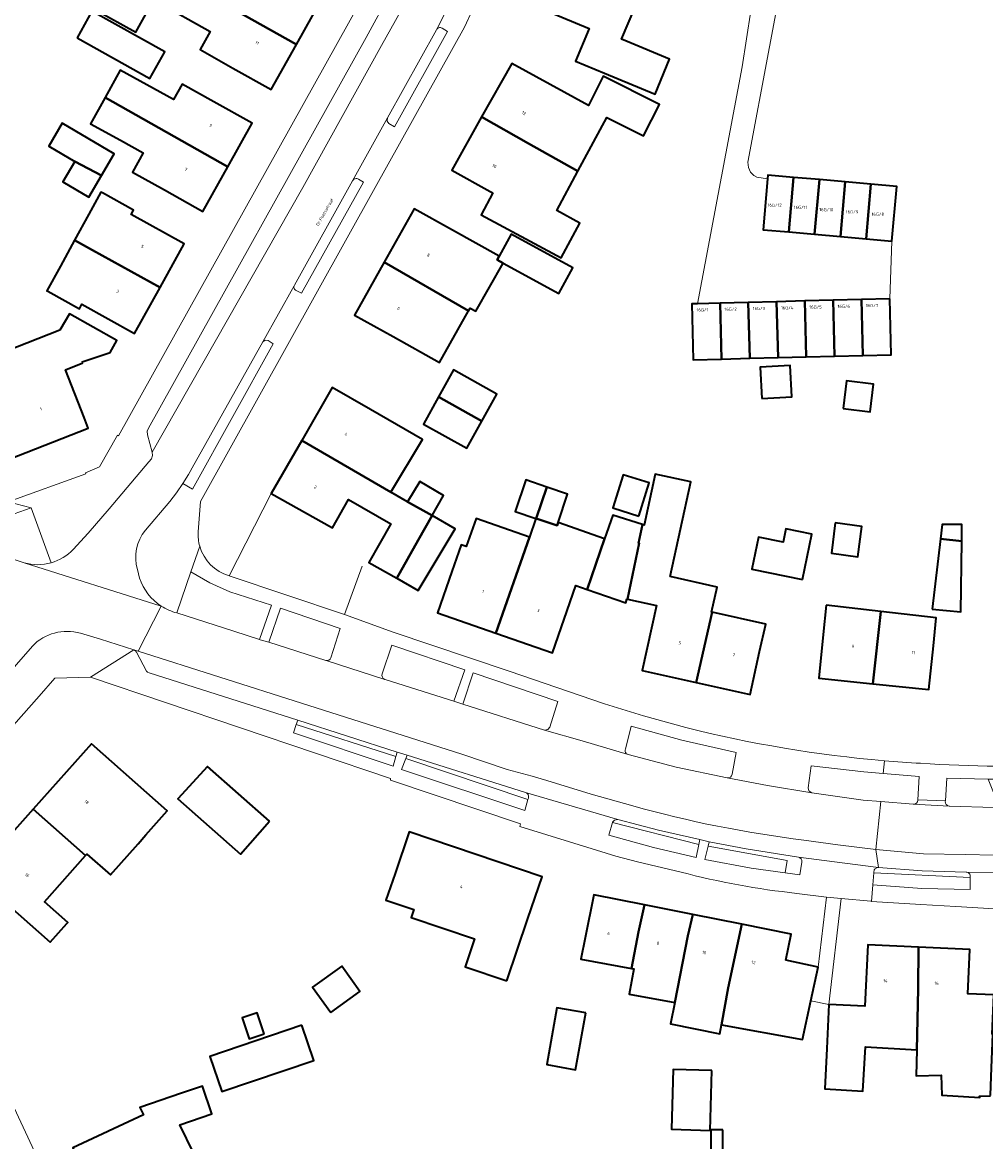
# Model space of a CAD drawing. Header units: metres. Extents: x 197700 to 204338, y 317132 to 325229.
# Tile 378 of 656: x 200239 to 200348, y 319734 to 319861. Entities that reach past the tile are written whole.
import ezdxf
from ezdxf.enums import TextEntityAlignment as Align

# ---------------------------------------------------------------- set-up
doc = ezdxf.new("R2010")
doc.units = ezdxf.units.M
for name, color, linetype, lineweight in [('B-WE-GR-BEPLANTING_CULTUUR_BODEMBEDEKKER-GV', 90, 'Continuous', 18), ('B-WE-GR-BEPLANTING_CULTUUR_HEESTERS-GV', 90, 'Continuous', 18), ('B-WE-GR-BEPLANTING_CULTUUR_ROOS-GV', 90, 'Continuous', 18), ('B-WE-IE-TERREINAFSCHEIDING_KUNSTMATIG_MUUR-G', 90, 'IE-TERREINAFSCHEIDING-KUNSTMATIG-DICHT', 18), ('B-WE-OG-BEBOUWING-GV', 7, 'Continuous', 35), ('B-WE-OG-BEBOUWING-T18', 10, 'Continuous', 18), ('B-WE-OG-TERREIN_ERF-GV', 7, 'Continuous', 18), ('B-WE-OG-TOPOGRAFIE-T18', 10, 'Continuous', 18), ('B-WE-VH-VERHARDING_ASFALT-GV', 252, 'Continuous', 18), ('B-WE-VH-VERHARDING_BETONSTRAATSTEEN-GV', 252, 'Continuous', 18), ('B-WE-VH-VERHARDING_OPEN-GV', 252, 'Continuous', 18), ('B-WE-VH-VERHARDING_STRAATBAKSTEEN-GV', 252, 'Continuous', 18), ('B-WE-VH-VERHARDING_TEGEL-GV', 252, 'Continuous', 18)]:
    doc.layers.add(name, color=color, linetype=linetype, lineweight=lineweight)
doc.styles.add('NLCS-ISO-M200-T18', font='NLCS-ISO.ttf', dxfattribs={"height": 0.36})
doc.linetypes.add('IE-TERREINAFSCHEIDING-KUNSTMATIG-DICHT', pattern='A,8,-1,[82,NLCS.SHX,S=0.75,R=90,X=0,Y=0],-1', length=10)

msp = doc.modelspace()

# ---------------------------------------------------------------- linework, layer by layer
at = {"layer": 'B-WE-GR-BEPLANTING_CULTUUR_BODEMBEDEKKER-GV'}
for points in [[(200319.32, 319775.619), (200319.775, 319778.079), (200313.594, 319779.484), (200307.854, 319781.085), (200307.185, 319778.475)], [(200307.499, 319777.862), (200312.953, 319776.426), (200318.763, 319775.196)]]:
    msp.add_lwpolyline(points, dxfattribs=at)
for points in [[(200307.185, 319778.475, 0.4201875), (200307.499, 319777.862)], [(200318.763, 319775.196, 0.41147), (200319.32, 319775.619)]]:
    msp.add_lwpolyline(points, format="xyb", dxfattribs=at)
for points in [[(200305.704, 319770.12), (200305.315, 319768.699), (200310.369, 319767.28), (200315.238, 319766.158), (200315.529, 319767.607)], [(200316.587, 319767.445), (200316.223, 319765.922), (200321.506, 319764.927), (200325.379, 319764.385), (200325.577, 319765.786)]]:
    msp.add_lwpolyline(points, close=True, dxfattribs=at)
at = {"layer": 'B-WE-GR-BEPLANTING_CULTUUR_HEESTERS-GV'}
for points in [[(200273.683, 319788.865), (200274.729, 319792.213), (200267.945, 319794.511), (200266.633, 319790.637), (200273.09, 319788.573), (200273.128, 319788.561)], [(200279.874, 319786.397), (200287.678, 319783.918), (200288.906, 319787.493), (200280.616, 319790.293), (200279.523, 319787.04)], [(200279.809, 319786.418), (200279.874, 319786.397)], [(200340.449, 319772.675), (200340.45, 319772.694), (200340.618, 319775.353), (200336.523, 319775.693), (200334.319, 319775.876), (200328.339, 319776.586), (200327.966, 319774.062), (200328.045, 319773.725), (200328.382, 319773.497), (200334.224, 319772.672), (200336.234, 319772.505), (200339.94, 319772.196)], [(200349.564, 319772.361), (200349.51, 319772.396), (200348.458, 319775.064), (200343.739, 319775.18), (200343.588, 319772.576), (200343.584, 319772.511)], [(200344.015, 319771.996), (200344.065, 319771.994), (200349.091, 319771.845)]]:
    msp.add_lwpolyline(points, dxfattribs=at)
for points in [[(200273.128, 319788.561, 0.4038348), (200273.683, 319788.865)], [(200279.523, 319787.04, 0.3986942), (200279.809, 319786.418)], [(200339.94, 319772.196, 0.4111879), (200340.449, 319772.675)], [(200343.584, 319772.511, 0.4059106), (200344.015, 319771.996)]]:
    msp.add_lwpolyline(points, format="xyb", dxfattribs=at)
for points in [[(200297.989, 319780.651), (200298.375, 319780.707), (200298.595, 319780.994), (200299.491, 319783.892), (200289.87, 319787.167), (200288.698, 319783.582)], [(200281.081, 319777.626), (200269.751, 319781.271), (200269.428, 319780.321), (200280.761, 319776.52)], [(200282.207, 319777.399), (200281.725, 319776.175), (200295.734, 319771.477), (200296.106, 319772.738)], [(200335.349, 319763.049), (200340.908, 319762.595), (200346.412, 319762.489), (200346.43, 319763.866), (200335.45, 319764.403)]]:
    msp.add_lwpolyline(points, close=True, dxfattribs=at)
at = {"layer": 'B-WE-GR-BEPLANTING_CULTUUR_ROOS-GV'}
for points in [[(200285.687, 319860.353), (200285.681, 319860.341), (200280.12, 319850.323), (200280.075, 319849.967), (200280.277, 319849.67), (200280.912, 319849.309), (200286.952, 319860.15), (200286.326, 319860.549)], [(200276.148, 319843.175), (200269.543, 319831.298), (200269.503, 319831.226)], [(200269.749, 319830.686), (200270.341, 319830.364), (200277.408, 319843.011), (200276.821, 319843.356)], [(200241.846, 319799.694), (200239.597, 319805.959), (200237.011, 319805.03), (200226.024, 319808.578), (200225.478, 319806.979), (200229.926, 319805.445), (200231.804, 319801.972), (200238.783, 319799.69)]]:
    msp.add_lwpolyline(points, dxfattribs=at)
for points in [[(200286.326, 319860.549, 0.4160168), (200285.687, 319860.353)], [(200276.821, 319843.356, 0.4193523), (200276.148, 319843.175)], [(200269.503, 319831.226, 0.4449106), (200269.749, 319830.686)], [(200238.783, 319799.69, 0.1475671), (200241.846, 319799.694)]]:
    msp.add_lwpolyline(points, format="xyb", dxfattribs=at)
for points in [[(200265.923, 319824.818), (200258.599, 319811.716), (200258.104, 319810.823), (200257.5, 319809.747), (200256.846, 319808.702), (200257.929, 319808.066), (200267.117, 319824.61), (200266.547, 319824.986), (200266.199, 319825.033)], [(200256.152, 319793.977), (200262.625, 319791.894), (200265.555, 319790.953), (200266.929, 319794.862), (200262.173, 319796.393), (200259.893, 319797.406), (200257.746, 319798.643)]]:
    msp.add_lwpolyline(points, close=True, dxfattribs=at)
at = {"layer": 'B-WE-IE-TERREINAFSCHEIDING_KUNSTMATIG_MUUR-G'}
for points in [[(200262.092, 319798.218), (200266.904, 319807.59)], [(200277.237, 319799.295), (200275.222, 319793.801)], [(200275.222, 319793.801), (200262.092, 319798.218)]]:
    msp.add_lwpolyline(points, dxfattribs=at)
at = {"layer": 'B-WE-OG-BEBOUWING-GV'}
for points in [[(200255.8, 319866.527), (200269.761, 319858.667), (200272.509, 319863.577), (200268.146, 319866.019), (200264.254, 319868.197), (200263.393, 319866.666), (200257.615, 319869.914), (200257.354, 319869.449), (200256.05, 319866.945)], [(200295.75, 319863.523), (200303.063, 319860.506), (200301.514, 319856.797), (200304.817, 319855.421), (200310.57, 319853.026), (200312.193, 319857.008), (200307.379, 319859.016), (200306.762, 319859.273), (200309.232, 319865.196), (200305.748, 319866.737), (200298.339, 319869.736)], [(200269.761, 319858.667), (200255.8, 319866.527), (200254.301, 319864.018), (200254.009, 319863.499), (200259.96, 319860.154), (200258.803, 319858.096), (200262.542, 319856.004), (200266.905, 319853.563)], [(200253.025, 319862.8), (200248.378, 319865.409), (200246.842, 319862.675), (200251.489, 319860.065)], [(200244.799, 319859.428), (200253.095, 319854.798), (200254.801, 319857.855), (200246.505, 319862.485)], [(200301.771, 319844.249), (200305.06, 319850.383), (200309.255, 319848.274), (200311.058, 319851.861), (200304.65, 319855.08), (200303.008, 319851.731), (200294.258, 319856.534), (200290.834, 319850.438), (200296.183, 319847.424)], [(200260.362, 319852.157), (200256.758, 319854.18), (200255.789, 319852.423), (200249.715, 319855.771), (200247.994, 319852.649), (200261.94, 319844.753), (200264.722, 319849.709)], [(200254.737, 319842.136), (200259.097, 319839.689), (200261.94, 319844.753), (200247.994, 319852.649), (200246.341, 319849.651), (200249.742, 319847.776), (200252.325, 319846.352), (200251.119, 319844.166)], [(200244.553, 319845.373), (200247.596, 319843.77), (200249.045, 319846.244), (200243.111, 319849.719), (200241.583, 319847.113)], [(200292.119, 319841.785), (200290.779, 319839.287), (200299.898, 319834.397), (200302.02, 319838.355), (200299.372, 319839.775), (200301.771, 319844.249), (200296.183, 319847.424), (200290.834, 319850.438), (200287.44, 319844.394), (200291.816, 319841.954)], [(200247.596, 319843.77), (200244.553, 319845.373), (200243.181, 319843.032), (200246.146, 319841.295)], [(200323.354, 319843.378), (200322.846, 319837.601), (200325.78, 319837.343), (200326.326, 319843.553), (200323.392, 319843.811)], [(200328.713, 319837.085), (200329.259, 319843.295), (200326.326, 319843.553), (200325.78, 319837.343)], [(200329.259, 319843.295), (200328.713, 319837.085), (200331.647, 319836.828), (200332.193, 319843.038)], [(200244.519, 319836.397), (200246.552, 319835.274), (200254.243, 319831.026), (200256.987, 319835.982), (200250.967, 319839.315), (200251.244, 319839.813), (200247.683, 319841.785), (200247.514, 319841.877), (200246.138, 319839.356)], [(200335.127, 319842.78), (200332.193, 319843.038), (200331.647, 319836.828), (200334.581, 319836.57)], [(200335.127, 319842.78), (200334.581, 319836.57), (200337.513, 319836.312), (200338.059, 319842.522)], [(200293.286, 319833.792), (200292.604, 319834.164), (200292.832, 319834.583), (200287.514, 319837.552), (200283.148, 319839.989), (200279.748, 319833.899), (200289.357, 319828.378), (200289.528, 319828.682), (200290.191, 319828.308)], [(200292.832, 319834.583), (200292.604, 319834.164), (200293.286, 319833.792), (200299.63, 319830.334), (200301.218, 319833.246), (200294.192, 319837.077)], [(200241.463, 319830.591), (200245.067, 319828.595), (200245.358, 319829.12), (200251.351, 319825.802), (200254.243, 319831.026), (200246.552, 319835.274), (200244.519, 319836.397), (200242.913, 319833.466), (200241.373, 319830.641)], [(200289.357, 319828.378), (200279.748, 319833.899), (200276.387, 319827.879), (200280.753, 319825.441), (200286.035, 319822.491)], [(200315.381, 319829.176), (200314.735, 319829.16), (200314.896, 319822.799), (200318.114, 319822.88), (200317.953, 319829.241)], [(200321.171, 319829.323), (200317.953, 319829.241), (200318.114, 319822.88), (200321.332, 319822.962)], [(200321.332, 319822.962), (200324.55, 319823.043), (200324.389, 319829.404), (200321.171, 319829.323)], [(200324.389, 319829.404), (200324.55, 319823.043), (200327.768, 319823.125), (200327.607, 319829.486)], [(200330.986, 319823.206), (200330.825, 319829.567), (200327.607, 319829.486), (200327.768, 319823.125)], [(200330.825, 319829.567), (200330.986, 319823.206), (200334.204, 319823.288), (200334.043, 319829.649)], [(200337.264, 319829.73), (200334.043, 319829.649), (200334.204, 319823.288), (200337.425, 319823.369)], [(200245.449, 319822.43), (200245.4, 319822.556), (200248.589, 319823.619), (200249.312, 319825), (200243.954, 319828.005), (200242.837, 319826.152), (200234.249, 319822.794), (200236.338, 319817.453), (200234.953, 319816.911), (200237.075, 319811.486), (200246.079, 319815.006), (200245.602, 319816.226), (200243.477, 319821.659)], [(200285.908, 319818.558), (200290.864, 319815.806), (200292.572, 319818.881), (200287.616, 319821.633)], [(200322.726, 319818.375), (200326.134, 319818.565), (200325.935, 319822.132), (200322.527, 319821.942)], [(200331.963, 319817.239), (200335.051, 319816.879), (200335.417, 319820.02), (200332.329, 319820.38)], [(200280.506, 319807.743), (200284.097, 319813.721), (200278.175, 319817.133), (200273.843, 319819.629), (200270.372, 319813.606)], [(200285.908, 319818.558), (200284.201, 319815.483), (200289.157, 319812.731), (200290.864, 319815.806)], [(200285.201, 319805.058), (200282.407, 319806.643), (200280.506, 319807.743), (200270.372, 319813.606), (200266.904, 319807.59), (200273.868, 319803.656), (200275.703, 319806.903), (200280.493, 319804.107), (200278.009, 319799.711), (200281.17, 319797.924), (200283.63, 319802.278)], [(200285.201, 319805.058), (200286.492, 319807.343), (200283.792, 319808.946), (200282.407, 319806.643)], [(200297.007, 319804.736), (200297.037, 319804.726), (200298.243, 319808.313), (200295.871, 319809.11), (200294.665, 319805.523)], [(200308.699, 319805.009), (200309.879, 319808.801), (200306.938, 319809.716), (200305.758, 319805.924)], [(200312.265, 319798.13), (200314.652, 319808.912), (200310.56, 319809.775), (200309.337, 319803.973), (200309.131, 319804.037), (200308.666, 319801.936), (200308.774, 319801.913), (200307.41, 319795.55), (200310.728, 319794.816), (200309.091, 319787.415), (200315.244, 319786.053), (200317.042, 319794.056), (200316.985, 319794.069), (200317.627, 319796.924)], [(200297.037, 319804.726), (200299.409, 319803.929), (200299.524, 319804.27), (200300.615, 319807.516), (200298.243, 319808.313)], [(200285.201, 319805.058), (200283.63, 319802.278), (200281.17, 319797.924), (200283.608, 319796.546), (200287.822, 319803.547)], [(200309.131, 319804.037), (200305.747, 319805.09), (200304.824, 319802.415), (200302.836, 319796.649), (200307.25, 319795.114), (200307.349, 319795.563), (200307.41, 319795.55), (200308.774, 319801.913), (200308.666, 319801.936)], [(200296.266, 319802.599), (200290.201, 319804.713), (200289.091, 319801.531), (200288.511, 319801.734), (200287.46, 319798.712), (200285.818, 319793.99), (200292.458, 319791.68)], [(200299.524, 319804.27), (200299.409, 319803.929), (200297.037, 319804.726), (200297.007, 319804.736), (200296.266, 319802.599), (200292.458, 319791.68), (200298.89, 319789.442), (200301.551, 319797.096), (200302.836, 319796.649), (200304.824, 319802.415)], [(200331.071, 319804.221), (200330.623, 319800.777), (200333.623, 319800.37), (200334.071, 319803.813)], [(200345.462, 319802.147), (200345.462, 319804.05), (200343.227, 319804.05), (200343.034, 319802.421)], [(200327.347, 319797.782), (200328.409, 319802.931), (200325.442, 319803.543), (200325.128, 319802.02), (200322.324, 319802.599), (200321.576, 319798.973)], [(200342.086, 319794.393), (200345.348, 319794.121), (200345.462, 319802.147), (200343.034, 319802.421)], [(200330.047, 319794.866), (200329.699, 319791.534), (200329.179, 319786.561), (200335.334, 319785.919), (200336.23, 319794.147)], [(200317.042, 319794.056), (200315.244, 319786.053), (200321.379, 319784.696), (200322.46, 319789.578), (200323.147, 319792.683)], [(200335.334, 319785.919), (200341.71, 319785.253), (200342.229, 319790.226), (200342.561, 319793.411), (200336.23, 319794.147)], [(200252.648, 319768.734), (200255.056, 319771.453), (200246.435, 319779.088), (200239.814, 319771.645), (200245.766, 319766.357), (200245.928, 319766.539), (200248.603, 319764.166), (200251.741, 319767.71)], [(200266.709, 319770.286), (200259.633, 319776.501), (200256.267, 319772.803), (200263.389, 319766.507)], [(200245.766, 319766.357), (200239.814, 319771.645), (200233.118, 319764.118), (200241.759, 319756.509), (200243.642, 319758.648), (200243.753, 319758.761), (200241.108, 319761.104)], [(200293.688, 319752.107), (200296.099, 319759.196), (200297.709, 319763.93), (200282.595, 319769.071), (200280.985, 319764.337), (200279.95, 319761.295), (200283.133, 319760.23), (200282.824, 319759.305), (200290.028, 319756.9), (200288.956, 319753.688)], [(200307.867, 319753.51), (200308.686, 319757.682), (200309.353, 319760.762), (200303.601, 319761.911), (200302.622, 319757.008), (200302.133, 319754.561)], [(200309.353, 319760.762), (200308.686, 319757.682), (200307.867, 319753.51), (200308.145, 319753.459), (200307.616, 319750.575), (200312.804, 319749.624), (200314.294, 319757.224), (200314.865, 319759.661)], [(200320.418, 319758.552), (200314.865, 319759.661), (200314.294, 319757.224), (200312.804, 319749.624), (200312.328, 319747.198), (200317.927, 319746.057), (200318.119, 319747.105), (200318.889, 319751.3)], [(200325.453, 319754.455), (200326.047, 319757.428), (200320.418, 319758.552), (200318.889, 319751.3), (200318.119, 319747.105), (200327.345, 319745.419), (200328.295, 319749.833), (200329.12, 319753.666)], [(200340.517, 319755.923), (200334.754, 319756.183), (200334.439, 319749.211), (200330.323, 319749.396), (200330.098, 319744.401), (200329.89, 319739.802), (200334.195, 319739.538), (200334.506, 319744.604), (200340.327, 319744.247), (200340.484, 319751.206)], [(200348.712, 319739.039), (200348.798, 319741.217), (200348.996, 319746.044), (200348.926, 319746.04), (200349.118, 319750.494), (200346.141, 319750.622), (200346.358, 319755.66), (200340.517, 319755.923), (200340.484, 319751.206), (200340.327, 319744.247), (200340.26, 319741.285), (200343.116, 319741.381), (200343.194, 319739.073), (200347.497, 319738.809), (200347.491, 319738.99), (200348.693, 319739.031)], [(200273.659, 319748.503), (200276.99, 319750.893), (200274.921, 319753.777), (200271.591, 319751.387)], [(200302.681, 319748.456), (200299.388, 319749.043), (200298.236, 319742.576), (200301.529, 319741.99)], [(200266.079, 319746.08), (200265.286, 319748.456), (200263.591, 319747.89), (200264.383, 319745.514)], [(200270.362, 319747.055), (200259.928, 319743.5), (200261.293, 319739.494), (200271.727, 319743.049)], [(200317.025, 319741.893), (200312.61, 319742.013), (200312.425, 319735.202), (200316.841, 319735.082)], [(200246.921, 319727.569), (200254.74, 319731.311), (200255.557, 319731.588), (200255.523, 319731.662), (200258.069, 319732.523), (200256.483, 319735.719), (200260.14, 319736.956), (200259.092, 319740.128), (200256.687, 319739.33), (200251.964, 319737.691), (200252.357, 319736.849), (200244.337, 319733.107), (200245.101, 319731.469), (200244.019, 319730.964), (200245.47, 319727.854), (200246.552, 319728.359)], [(200318.277, 319735.158), (200316.907, 319735.158), (200316.907, 319730.006), (200318.277, 319730.006)]]:
    msp.add_lwpolyline(points, close=True, dxfattribs=at)
at = {"layer": 'B-WE-OG-TERREIN_ERF-GV'}
for points in [[(200303.063, 319860.506), (200295.75, 319863.523), (200298.339, 319869.736), (200301.069, 319876.288), (200308.474, 319873.202), (200305.748, 319866.737), (200309.232, 319865.196), (200306.762, 319859.273), (200307.379, 319859.016), (200312.193, 319857.008), (200310.57, 319853.026), (200304.817, 319855.421), (200301.514, 319856.797)], [(200269.761, 319858.667), (200266.905, 319853.563), (200262.542, 319856.004), (200258.803, 319858.096), (200259.96, 319860.154), (200254.009, 319863.499), (200254.301, 319864.018), (200255.8, 319866.527), (200256.05, 319866.945), (200257.354, 319869.449), (200257.615, 319869.914), (200263.393, 319866.666), (200264.254, 319868.197), (200268.146, 319866.019), (200272.509, 319863.577)], [(200253.025, 319862.8), (200251.489, 319860.065), (200246.842, 319862.675), (200248.378, 319865.409)], [(200253.095, 319854.798), (200244.799, 319859.428), (200246.505, 319862.485), (200254.801, 319857.855)], [(200301.771, 319844.249), (200299.372, 319839.775), (200302.02, 319838.355), (200299.898, 319834.397), (200290.779, 319839.287), (200292.119, 319841.785), (200291.816, 319841.954), (200287.44, 319844.394), (200290.834, 319850.438), (200294.258, 319856.534), (200303.008, 319851.731), (200304.65, 319855.08), (200311.058, 319851.861), (200309.255, 319848.274), (200305.06, 319850.383)], [(200256.758, 319854.18), (200260.362, 319852.157), (200264.722, 319849.709), (200261.94, 319844.753), (200259.097, 319839.689), (200254.737, 319842.136), (200251.119, 319844.166), (200252.325, 319846.352), (200249.742, 319847.776), (200246.341, 319849.651), (200247.994, 319852.649), (200249.715, 319855.771), (200255.789, 319852.423)], [(200244.553, 319845.373), (200241.583, 319847.113), (200243.111, 319849.719), (200249.045, 319846.244), (200247.596, 319843.77), (200246.146, 319841.295), (200243.181, 319843.032)], [(200254.243, 319831.026), (200251.351, 319825.802), (200245.358, 319829.12), (200245.067, 319828.595), (200241.463, 319830.591), (200241.373, 319830.641), (200242.913, 319833.466), (200244.519, 319836.397), (200246.138, 319839.356), (200247.514, 319841.877), (200247.683, 319841.785), (200251.244, 319839.813), (200250.967, 319839.315), (200256.987, 319835.982)], [(200292.832, 319834.583), (200294.192, 319837.077), (200301.218, 319833.246), (200299.63, 319830.334), (200293.286, 319833.792), (200290.191, 319828.308), (200289.528, 319828.682), (200289.357, 319828.378), (200286.035, 319822.491), (200280.753, 319825.441), (200276.387, 319827.879), (200279.748, 319833.899), (200283.148, 319839.989), (200287.514, 319837.552)], [(200245.602, 319816.226), (200246.079, 319815.006), (200237.075, 319811.486), (200234.953, 319816.911), (200236.338, 319817.453), (200234.249, 319822.794), (200242.837, 319826.152), (200243.954, 319828.005), (200249.312, 319825), (200248.589, 319823.619), (200245.4, 319822.556), (200245.449, 319822.43), (200243.477, 319821.659)], [(200290.864, 319815.806), (200289.157, 319812.731), (200284.201, 319815.483), (200285.908, 319818.558), (200287.616, 319821.633), (200292.572, 319818.881)], [(200326.134, 319818.565), (200322.726, 319818.375), (200322.527, 319821.942), (200325.935, 319822.132)], [(200331.963, 319817.239), (200332.329, 319820.38), (200335.417, 319820.02), (200335.051, 319816.879)], [(200282.407, 319806.643), (200283.792, 319808.946), (200286.492, 319807.343), (200285.201, 319805.058), (200287.822, 319803.547), (200283.608, 319796.546), (200281.17, 319797.924), (200278.009, 319799.711), (200280.493, 319804.107), (200275.703, 319806.903), (200273.868, 319803.656), (200266.904, 319807.59), (200270.372, 319813.606), (200273.843, 319819.629), (200278.175, 319817.133), (200284.097, 319813.721), (200280.506, 319807.743)], [(200310.56, 319809.775), (200314.652, 319808.912), (200312.265, 319798.13), (200317.627, 319796.924), (200316.985, 319794.069), (200317.042, 319794.056), (200323.147, 319792.683), (200322.46, 319789.578), (200321.379, 319784.696), (200315.244, 319786.053), (200309.091, 319787.415), (200310.728, 319794.816), (200307.41, 319795.55), (200307.349, 319795.563), (200307.25, 319795.114), (200302.836, 319796.649), (200301.551, 319797.096), (200298.89, 319789.442), (200292.458, 319791.68), (200285.818, 319793.99), (200287.46, 319798.712), (200288.511, 319801.734), (200289.091, 319801.531), (200290.201, 319804.713), (200296.266, 319802.599), (200297.007, 319804.736), (200294.665, 319805.523), (200295.871, 319809.11), (200298.243, 319808.313), (200300.615, 319807.516), (200299.524, 319804.27), (200304.824, 319802.415), (200305.747, 319805.09), (200309.131, 319804.037), (200309.337, 319803.973)], [(200308.699, 319805.009), (200305.758, 319805.924), (200306.938, 319809.716), (200309.879, 319808.801)], [(200331.071, 319804.221), (200334.071, 319803.813), (200333.623, 319800.37), (200330.623, 319800.777)], [(200345.462, 319804.05), (200345.462, 319802.147), (200345.348, 319794.121), (200342.086, 319794.393), (200343.034, 319802.421), (200343.227, 319804.05)], [(200327.347, 319797.782), (200321.576, 319798.973), (200322.324, 319802.599), (200325.128, 319802.02), (200325.442, 319803.543), (200328.409, 319802.931)], [(200342.229, 319790.226), (200341.71, 319785.253), (200335.334, 319785.919), (200329.179, 319786.561), (200329.699, 319791.534), (200330.047, 319794.866), (200336.23, 319794.147), (200342.561, 319793.411)], [(200255.056, 319771.453), (200252.648, 319768.734), (200251.741, 319767.71), (200248.603, 319764.166), (200245.928, 319766.539), (200245.766, 319766.357), (200241.108, 319761.104), (200243.753, 319758.761), (200243.642, 319758.648), (200241.759, 319756.509), (200233.118, 319764.118), (200239.814, 319771.645), (200246.435, 319779.088)], [(200266.709, 319770.286), (200263.389, 319766.507), (200256.267, 319772.803), (200259.633, 319776.501)], [(200296.099, 319759.196), (200293.688, 319752.107), (200288.956, 319753.688), (200290.028, 319756.9), (200282.824, 319759.305), (200283.133, 319760.23), (200279.95, 319761.295), (200280.985, 319764.337), (200282.595, 319769.071), (200297.709, 319763.93)], [(200273.659, 319748.503), (200271.591, 319751.387), (200274.921, 319753.777), (200276.99, 319750.893)], [(200302.681, 319748.456), (200301.529, 319741.99), (200298.236, 319742.576), (200299.388, 319749.043)], [(200265.286, 319748.456), (200266.079, 319746.08), (200264.383, 319745.514), (200263.591, 319747.89)], [(200270.362, 319747.055), (200271.727, 319743.049), (200261.293, 319739.494), (200259.928, 319743.5)], [(200317.025, 319741.893), (200316.841, 319735.082), (200312.425, 319735.202), (200312.61, 319742.013)], [(200316.907, 319730.006), (200316.907, 319735.158), (200318.277, 319735.158), (200318.277, 319730.006)]]:
    msp.add_lwpolyline(points, close=True, dxfattribs=at)
for points in [[(200326.049, 319871.563), (200321.129, 319845.292), (200321.192, 319844.696), (200321.433, 319844.133), (200321.814, 319843.768), (200322.123, 319843.582), (200323.354, 319843.378), (200323.392, 319843.811), (200326.326, 319843.553), (200329.259, 319843.295), (200332.193, 319843.038), (200335.127, 319842.78), (200338.059, 319842.522), (200337.513, 319836.312), (200337.264, 319829.73), (200337.425, 319823.369), (200334.204, 319823.288), (200330.986, 319823.206), (200327.768, 319823.125), (200324.55, 319823.043), (200321.332, 319822.962), (200318.114, 319822.88), (200314.896, 319822.799), (200314.735, 319829.16), (200315.381, 319829.176), (200320.482, 319856.148), (200322.954, 319872.12)], [(200144.289, 319865.115), (200176.74, 319829.492), (200180.624, 319825.379), (200192.097, 319821.403), (200194.202, 319820.712), (200195.969, 319820.113), (200197.483, 319819.631), (200198.258, 319819.371), (200200.961, 319818.462), (200206.346, 319816.778), (200211.369, 319815.178), (200223.597, 319811.032), (200236.962, 319806.616), (200245.786, 319809.826), (200245.749, 319809.944), (200247.341, 319810.622), (200249.421, 319814.202), (200249.539, 319814.119), (200275.701, 319861.125), (200277.004, 319863.51)], [(200289.764, 319862.537), (200288.884, 319860.638), (200278.721, 319842.385), (200258.851, 319806.663), (200258.593, 319803.201)], [(200262.092, 319798.218), (200275.222, 319793.801), (200280.787, 319791.805), (200293.965, 319787.339), (200304.802, 319783.648), (200309.247, 319782.255), (200314.054, 319780.93)], [(200313.519, 319764.477), (200308.558, 319765.649), (200306.099, 319766.292), (200303.884, 319766.989), (200295.183, 319769.677), (200295.246, 319769.972), (200280.459, 319774.934), (200280.455, 319775.138), (200246.35, 319786.649), (200242.278, 319786.536), (200240.5, 319784.498), (200225.895, 319768.03)], [(200225.775, 319763.066), (200243.3, 319725.498), (200246.597, 319718.429), (200247.644, 319715.948), (200247.567, 319715.724), (200249.965, 319709.29), (200252.88, 319700.853), (200254.939, 319692.072), (200255.04, 319691.077), (200260.077, 319669.171)], [(200330.323, 319749.396), (200328.295, 319749.833), (200327.345, 319745.419), (200318.119, 319747.105), (200317.927, 319746.057), (200312.328, 319747.198), (200312.804, 319749.624), (200307.616, 319750.575), (200308.145, 319753.459), (200307.867, 319753.51), (200302.133, 319754.561), (200302.622, 319757.008), (200303.601, 319761.911), (200309.353, 319760.762), (200314.865, 319759.661), (200320.418, 319758.552), (200326.047, 319757.428), (200325.453, 319754.455), (200329.12, 319753.666), (200330.067, 319761.641), (200326.674, 319762.063)], [(200349.196, 319760.312), (200344.793, 319760.578), (200340.797, 319760.806), (200335.177, 319761.152), (200335.109, 319761.156), (200331.743, 319761.473), (200330.323, 319749.396)], [(200348.693, 319739.031), (200347.491, 319738.99), (200347.497, 319738.809), (200343.194, 319739.073), (200343.116, 319741.381), (200340.26, 319741.285), (200340.327, 319744.247), (200334.506, 319744.604), (200334.195, 319739.538), (200329.89, 319739.802), (200330.098, 319744.401), (200330.323, 319749.396), (200334.439, 319749.211), (200334.754, 319756.183), (200340.517, 319755.923), (200346.358, 319755.66), (200346.141, 319750.622), (200349.118, 319750.494)], [(200244.337, 319733.107), (200252.357, 319736.849), (200251.964, 319737.691), (200256.687, 319739.33), (200259.092, 319740.128), (200260.14, 319736.956), (200256.483, 319735.719), (200258.069, 319732.523)]]:
    msp.add_lwpolyline(points, dxfattribs=at)
for points in [[(200258.593, 319803.201, 0.0850066), (200258.763, 319801.572)], [(200258.763, 319801.572, 0.2599103), (200262.092, 319798.218)], [(200314.054, 319780.93, 0.0400614), (200336.656, 319777.156)], [(200340.768, 319776.864, 0.0525614), (200375.396, 319778.226)], [(200336.656, 319777.156, 0.0072591), (200340.768, 319776.864)], [(200326.674, 319762.063, -0.0381993), (200313.519, 319764.477)]]:
    msp.add_lwpolyline(points, format="xyb", dxfattribs=at)
at = {"layer": 'B-WE-VH-VERHARDING_ASFALT-GV'}
for points in [[(200322.954, 319872.12), (200320.482, 319856.148), (200315.381, 319829.176), (200317.953, 319829.241), (200321.171, 319829.323), (200324.389, 319829.404), (200327.607, 319829.486), (200330.825, 319829.567), (200334.043, 319829.649), (200337.264, 319829.73), (200337.513, 319836.312), (200334.581, 319836.57), (200331.647, 319836.828), (200328.713, 319837.085), (200325.78, 319837.343), (200322.846, 319837.601), (200323.354, 319843.378), (200322.123, 319843.582), (200321.814, 319843.768), (200321.433, 319844.133), (200321.192, 319844.696), (200321.129, 319845.292), (200326.049, 319871.563)], [(200349.091, 319771.845), (200344.065, 319771.994), (200344.015, 319771.996), (200339.94, 319772.196), (200336.234, 319772.505), (200335.699, 319767.038), (200341.119, 319766.567), (200345.833, 319766.466), (200349.128, 319766.413)]]:
    msp.add_lwpolyline(points, dxfattribs=at)
at = {"layer": 'B-WE-VH-VERHARDING_BETONSTRAATSTEEN-GV'}
for points in [[(200340.449, 319772.675, -0.4111879), (200339.94, 319772.196)], [(200344.015, 319771.996, -0.4059106), (200343.584, 319772.511)]]:
    msp.add_lwpolyline(points, format="xyb", dxfattribs=at)
for points in [[(200339.94, 319772.196), (200344.015, 319771.996)], [(200343.584, 319772.511), (200343.588, 319772.576), (200340.45, 319772.694), (200340.449, 319772.675)]]:
    msp.add_lwpolyline(points, dxfattribs=at)
at = {"layer": 'B-WE-VH-VERHARDING_OPEN-GV'}
msp.add_lwpolyline([(200330.323, 319749.396), (200331.743, 319761.473), (200330.067, 319761.641), (200329.12, 319753.666), (200328.295, 319749.833)], close=True, dxfattribs=at)
at = {"layer": 'B-WE-VH-VERHARDING_STRAATBAKSTEEN-GV'}
msp.add_lwpolyline([(200284.321, 319868.219), (200282.501, 319868.979), (200282.115, 319868.072), (200281.299, 319866.238), (200280.39, 319864.451), (200277.693, 319859.492), (200252.922, 319815.026), (200252.798, 319814.651), (200252.819, 319814.258), (200253.357, 319812.288), (200270.505, 319842.386), (200279.426, 319858.559), (200282.077, 319863.298)], close=True, dxfattribs=at)
for points in [[(200258.593, 319803.201), (200258.851, 319806.663), (200278.721, 319842.385), (200288.884, 319860.638), (200289.764, 319862.537), (200291.004, 319865.429)], [(200291.004, 319865.429), (200289.717, 319865.966), (200289.154, 319864.711), (200288.443, 319863.134), (200287.752, 319863.419), (200287.526, 319863.719), (200287.556, 319864.095), (200286.629, 319862.212), (200285.687, 319860.353)], [(200277.004, 319863.51), (200275.701, 319861.125), (200249.539, 319814.119), (200249.421, 319814.202), (200247.341, 319810.622), (200245.749, 319809.944), (200245.786, 319809.826), (200236.962, 319806.616), (200239.597, 319805.959), (200241.846, 319799.694)], [(200244.378, 319801.186), (200246.076, 319803.071), (200248.446, 319805.811), (200252.99, 319811.192), (200253.263, 319811.536), (200253.395, 319811.901), (200253.357, 319812.288), (200252.819, 319814.258), (200252.798, 319814.651), (200252.922, 319815.026), (200277.693, 319859.492), (200280.39, 319864.451)], [(200282.077, 319863.298), (200279.426, 319858.559), (200270.505, 319842.386), (200253.357, 319812.288), (200253.395, 319811.901), (200253.263, 319811.536), (200252.99, 319811.192), (200248.446, 319805.811), (200246.076, 319803.071), (200244.378, 319801.186)], [(200252.582, 319803.385), (200255.351, 319806.662), (200256.123, 319807.663), (200256.846, 319808.702), (200257.5, 319809.747), (200258.104, 319810.823), (200258.599, 319811.716), (200265.923, 319824.818), (200269.503, 319831.226), (200269.543, 319831.298), (200276.148, 319843.175), (200280.12, 319850.323), (200285.681, 319860.341), (200285.687, 319860.353), (200286.629, 319862.212)], [(200286.326, 319860.549), (200286.952, 319860.15), (200280.912, 319849.309), (200280.277, 319849.67), (200280.075, 319849.967), (200280.12, 319850.323), (200276.148, 319843.175)], [(200276.821, 319843.356), (200277.408, 319843.011), (200270.341, 319830.364), (200269.749, 319830.686)], [(200269.503, 319831.226), (200265.923, 319824.818), (200266.199, 319825.033), (200266.547, 319824.986), (200267.117, 319824.61), (200257.929, 319808.066), (200256.846, 319808.702), (200256.123, 319807.663), (200255.351, 319806.662), (200252.582, 319803.385)], [(200245.182, 319791.67), (200247.473, 319791.003), (200251.258, 319789.783), (200251.772, 319789.619), (200254.376, 319794.755), (200238.783, 319799.69), (200231.804, 319801.972), (200231.454, 319802.087), (200210.308, 319808.961), (200209.351, 319809.274), (200196.425, 319813.46), (200196.264, 319813.525), (200194.509, 319808.379), (200229.753, 319796.922)], [(200256.152, 319793.977), (200257.746, 319798.643), (200258.763, 319801.572)], [(200258.763, 319801.572), (200257.746, 319798.643), (200259.893, 319797.406), (200262.173, 319796.393), (200266.929, 319794.862), (200265.555, 319790.953), (200265.62, 319790.933), (200266.633, 319790.637), (200267.945, 319794.511), (200274.729, 319792.213), (200273.683, 319788.865)], [(200238.783, 319799.69), (200254.376, 319794.755)], [(200251.674, 319798.926), (200251.923, 319797.949)], [(200251.923, 319797.949), (200251.674, 319798.926)], [(200314.054, 319780.93), (200309.247, 319782.255), (200304.802, 319783.648), (200293.965, 319787.339), (200280.787, 319791.805), (200275.222, 319793.801), (200262.092, 319798.218)], [(200254.376, 319794.755), (200251.772, 319789.619)], [(200327.499, 319768.126), (200331.347, 319767.597), (200335.699, 319767.038), (200336.234, 319772.505), (200334.224, 319772.672), (200328.382, 319773.497), (200323.373, 319774.342), (200318.763, 319775.196), (200312.953, 319776.426), (200307.499, 319777.862), (200302.259, 319779.414), (200297.989, 319780.651), (200288.698, 319783.582), (200287.678, 319783.918), (200279.874, 319786.397), (200279.809, 319786.418), (200273.128, 319788.561), (200273.09, 319788.573), (200266.633, 319790.637), (200265.62, 319790.933), (200265.555, 319790.953), (200262.625, 319791.894), (200256.152, 319793.977)], [(200222.593, 319770.512), (200223.141, 319771.199), (200236.113, 319786.019), (200239.719, 319790.209)], [(200308.018, 319772.016), (200303.282, 319773.366), (200298.268, 319774.921), (200296.575, 319775.413), (200293.739, 319776.164), (200288.563, 319777.902), (200270.329, 319783.704), (200251.772, 319789.619), (200251.258, 319789.783), (200251.441, 319789.681), (200251.554, 319789.526), (200252.724, 319787.368), (200252.836, 319787.239), (200253.015, 319787.148), (200269.926, 319781.784), (200281.227, 319778.133), (200282.36, 319777.787)], [(200251.772, 319789.619), (200270.329, 319783.704), (200288.563, 319777.902), (200293.739, 319776.164), (200296.575, 319775.413), (200298.268, 319774.921), (200303.282, 319773.366), (200308.018, 319772.016)], [(200279.523, 319787.04), (200280.616, 319790.293), (200288.906, 319787.493), (200287.678, 319783.918), (200288.698, 319783.582), (200289.87, 319787.167), (200299.491, 319783.892), (200298.595, 319780.994), (200298.375, 319780.707), (200297.989, 319780.651), (200302.259, 319779.414), (200307.499, 319777.862)], [(200273.128, 319788.561), (200279.809, 319786.418)], [(200307.185, 319778.475), (200307.854, 319781.085), (200313.594, 319779.484), (200319.775, 319778.079), (200319.32, 319775.619)], [(200282.36, 319777.787), (200295.808, 319773.549), (200306.328, 319770.475), (200310.971, 319769.268), (200315.644, 319768.181), (200316.706, 319767.94), (200320.935, 319767.115), (200326.865, 319766.189), (200330.996, 319765.637), (200335.985, 319764.989), (200335.699, 319767.038), (200331.347, 319767.597), (200327.499, 319768.126)], [(200318.763, 319775.196), (200323.373, 319774.342), (200328.382, 319773.497), (200328.045, 319773.725), (200327.966, 319774.062), (200328.339, 319776.586), (200334.319, 319775.876), (200336.523, 319775.693), (200336.656, 319777.156)], [(200336.656, 319777.156), (200336.523, 319775.693), (200340.618, 319775.353), (200340.45, 319772.694), (200343.588, 319772.576), (200343.739, 319775.18), (200348.458, 319775.064), (200349.242, 319775.045), (200351.641, 319775.029), (200353.568, 319775.017), (200353.599, 319771.821), (200354.64, 319771.849), (200354.605, 319775.035), (200357.787, 319775.097), (200361.096, 319775.275), (200361.248, 319772.603), (200361.29, 319772.122), (200362.35, 319772.182), (200362.086, 319775.339), (200366.676, 319775.722), (200372.07, 319776.302), (200372.446, 319773.626)], [(200349.128, 319766.413), (200345.833, 319766.466), (200341.119, 319766.567), (200335.699, 319767.038), (200335.985, 319764.989), (200340.957, 319764.626), (200345.951, 319764.477), (200349.798, 319764.424)]]:
    msp.add_lwpolyline(points, dxfattribs=at)
for points in [[(200285.687, 319860.353, -0.4160168), (200286.326, 319860.549)], [(200276.148, 319843.175, -0.4193523), (200276.821, 319843.356)], [(200269.749, 319830.686, -0.4449106), (200269.503, 319831.226)], [(200252.582, 319803.385, 0.2484588), (200251.674, 319798.926)], [(200251.674, 319798.926, -0.2484588), (200252.582, 319803.385)], [(200258.763, 319801.572, -0.0850066), (200258.593, 319803.201)], [(200241.846, 319799.694, 0.1331852), (200244.378, 319801.186)], [(200244.378, 319801.186, -0.1331852), (200241.846, 319799.694)], [(200262.092, 319798.218, -0.2599103), (200258.763, 319801.572)], [(200241.846, 319799.694, -0.1475671), (200238.783, 319799.69)], [(200251.923, 319797.949, 0.1721516), (200254.376, 319794.755)], [(200254.376, 319794.755, -0.1721516), (200251.923, 319797.949)], [(200254.376, 319794.755, 0.0808574), (200256.152, 319793.977)], [(200256.152, 319793.977, -0.0808574), (200254.376, 319794.755)], [(200239.719, 319790.209, -0.2760375), (200245.182, 319791.67)], [(200273.683, 319788.865, -0.4038348), (200273.128, 319788.561)], [(200279.809, 319786.418, -0.3986942), (200279.523, 319787.04)], [(200336.656, 319777.156, -0.0400614), (200314.054, 319780.93)], [(200307.499, 319777.862, -0.4201875), (200307.185, 319778.475)], [(200375.396, 319778.226, -0.0525614), (200340.768, 319776.864)], [(200340.768, 319776.864, -0.0072591), (200336.656, 319777.156)], [(200319.32, 319775.619, -0.41147), (200318.763, 319775.196)], [(200327.499, 319768.126, -0.037524), (200308.018, 319772.016)], [(200308.018, 319772.016, 0.037524), (200327.499, 319768.126)]]:
    msp.add_lwpolyline(points, format="xyb", dxfattribs=at)
at = {"layer": 'B-WE-VH-VERHARDING_TEGEL-GV'}
for points in [[(200225.658, 319806.255), (200225.415, 319806.537), (200225.435, 319806.854), (200225.478, 319806.979), (200226.024, 319808.578), (200237.011, 319805.03), (200239.597, 319805.959), (200236.962, 319806.616), (200223.597, 319811.032), (200211.369, 319815.178), (200206.346, 319816.778), (200200.961, 319818.462), (200198.258, 319819.371), (200197.754, 319817.894), (200205.826, 319815.319), (200205.3, 319813.585), (200205.246, 319813.406)], [(200225.895, 319768.03), (200240.5, 319784.498), (200242.278, 319786.536), (200246.35, 319786.649), (200251.258, 319789.783), (200247.473, 319791.003), (200245.182, 319791.67)], [(200239.719, 319790.209), (200236.113, 319786.019)], [(200296.155, 319772.902), (200296.106, 319772.738), (200295.734, 319771.477), (200281.725, 319776.175), (200282.207, 319777.399), (200282.36, 319777.787), (200281.227, 319778.133), (200281.081, 319777.626), (200280.761, 319776.52), (200269.428, 319780.321), (200269.751, 319781.271), (200269.926, 319781.784), (200253.015, 319787.148), (200252.836, 319787.239), (200252.724, 319787.368), (200251.554, 319789.526), (200251.441, 319789.681), (200251.258, 319789.783), (200246.35, 319786.649), (200280.455, 319775.138), (200280.459, 319774.934), (200295.246, 319769.972), (200295.183, 319769.677), (200303.884, 319766.989), (200306.099, 319766.292), (200308.558, 319765.649), (200313.519, 319764.477)], [(200295.808, 319773.549), (200282.36, 319777.787), (200282.207, 319777.399), (200296.106, 319772.738), (200296.155, 319772.902)], [(200315.529, 319767.607), (200315.238, 319766.158), (200310.369, 319767.28), (200305.315, 319768.699), (200305.704, 319770.12), (200305.712, 319770.15), (200305.937, 319770.408), (200306.328, 319770.475), (200295.808, 319773.549)], [(200327.277, 319765.627), (200327.045, 319764.152), (200325.379, 319764.385), (200321.506, 319764.927), (200316.223, 319765.922), (200316.587, 319767.445), (200316.706, 319767.94), (200315.644, 319768.181), (200315.529, 319767.607)], [(200326.865, 319766.189), (200320.935, 319767.115), (200316.706, 319767.94), (200316.587, 319767.445), (200325.577, 319765.786), (200325.379, 319764.385)], [(200325.379, 319764.385), (200327.045, 319764.152), (200327.277, 319765.627)], [(200335.985, 319764.989), (200330.996, 319765.637), (200326.865, 319766.189)], [(200326.674, 319762.063), (200330.067, 319761.641), (200331.743, 319761.473), (200335.109, 319761.156), (200335.177, 319761.152), (200335.349, 319763.049), (200335.45, 319764.403), (200335.46, 319764.536)], [(200335.46, 319764.536), (200335.45, 319764.403), (200346.43, 319763.866), (200346.431, 319763.955)], [(200345.951, 319764.477), (200340.957, 319764.626), (200335.985, 319764.989)], [(200349.798, 319764.424), (200345.951, 319764.477)], [(200222.499, 319758.724), (200223.541, 319756.505), (200224.083, 319756.787), (200225.965, 319757.765), (200232.759, 319743.058), (200236.365, 319735.336), (200234.571, 319734.52), (200233.985, 319734.254), (200236.125, 319729.695), (200236.728, 319729.96), (200238.63, 319730.795), (200241.47, 319724.644), (200243.3, 319725.498), (200225.775, 319763.066)], [(200346.431, 319763.955), (200346.43, 319763.866), (200346.412, 319762.489), (200340.908, 319762.595), (200335.349, 319763.049), (200335.177, 319761.152), (200340.797, 319760.806), (200344.793, 319760.578), (200349.196, 319760.312)]]:
    msp.add_lwpolyline(points, dxfattribs=at)
for points in [[(200245.182, 319791.67, 0.2760375), (200239.719, 319790.209)], [(200295.808, 319773.549, -0.4101462), (200296.155, 319772.902)], [(200296.155, 319772.902, 0.4101462), (200295.808, 319773.549)], [(200327.277, 319765.627, 0.4138378), (200326.865, 319766.189)], [(200326.865, 319766.189, -0.4138378), (200327.277, 319765.627)], [(200313.519, 319764.477, 0.0381993), (200326.674, 319762.063)], [(200335.46, 319764.536, -0.4450909), (200335.985, 319764.989)], [(200335.985, 319764.989, 0.4450909), (200335.46, 319764.536)], [(200345.951, 319764.477, -0.4194432), (200346.431, 319763.955)], [(200346.431, 319763.955, 0.4194432), (200345.951, 319764.477)]]:
    msp.add_lwpolyline(points, format="xyb", dxfattribs=at)
for points in [[(200269.926, 319781.784), (200269.751, 319781.271), (200281.081, 319777.626), (200281.227, 319778.133)], [(200315.644, 319768.181), (200310.971, 319769.268), (200306.328, 319770.475), (200305.937, 319770.408), (200305.712, 319770.15), (200305.704, 319770.12), (200315.529, 319767.607)]]:
    msp.add_lwpolyline(points, close=True, dxfattribs=at)

# ---------------------------------------------------------------- texts
at = {"layer": 'B-WE-OG-BEBOUWING-T18', "style": 'NLCS-ISO-M200-T18'}
for s, rotation, p in [('11', 330.8, (200265.295, 319858.878)), ('12', 330.9, (200295.65, 319850.88)), ('9', 330.7, (200260, 319849.468)), ('7', 330.7, (200257.187, 319844.459)), ('10', 330.9, (200292.283, 319844.844)), ('5', 331.1, (200252.249, 319835.682)), ('8', 330.9, (200284.778, 319834.703)), ('3', 331.1, (200249.43, 319830.592)), ('6', 330.9, (200281.402, 319828.655)), ('1', 21.3, (200240.708, 319817.201)), ('4', 330.1, (200275.398, 319814.316)), ('2', 330.1, (200271.929, 319808.297)), ('1', 340.9, (200290.998, 319796.423)), ('3', 340.9, (200297.269, 319794.241)), ('5', 347.6, (200313.371, 319790.564)), ('9', 354.1, (200333.077, 319790.176)), ('11', 354.1, (200339.97, 319789.456)), ('7', 347.6, (200319.515, 319789.205)), ('18', 318.4, (200245.892, 319772.459)), ('16', 318.7, (200239.137, 319764.148)), ('4', 341.3, (200288.53, 319762.827)), ('6', 348.7, (200305.285, 319757.496)), ('8', 348.7, (200310.889, 319756.376)), ('10', 348.8, (200316.157, 319755.324)), ('12', 348.8, (200321.768, 319754.203)), ('14', 357.5, (200336.772, 319752.088)), ('16', 357.5, (200342.581, 319751.826))]:
    msp.add_text(s, height=0.36, rotation=rotation, dxfattribs=at).set_placement(p, align=Align.MIDDLE)
for s, p in [('16G/12', (200324.174, 319840.398)), ('16G/11', (200327.108, 319840.14)), ('16G/10', (200330.041, 319839.882)), ('16G/9', (200332.975, 319839.625)), ('16G/8', (200335.909, 319839.367)), ('16G/5', (200328.816, 319828.799)), ('16G/6', (200332.034, 319828.88)), ('16G/7', (200335.252, 319828.962)), ('16G/1', (200315.944, 319828.473)), ('16G/2', (200319.162, 319828.554)), ('16G/3', (200322.38, 319828.636)), ('16G/4', (200325.598, 319828.717))]:
    msp.add_text(s, height=0.36, dxfattribs=at).set_placement(p, align=Align.MIDDLE)
at = {"layer": 'B-WE-OG-TOPOGRAFIE-T18', "style": 'NLCS-ISO-M200-T18'}
msp.add_text('Dr.Poelsstraat', height=0.36, rotation=60.3, dxfattribs=at).set_placement((200272.98, 319839.598), align=Align.MIDDLE)

doc.saveas('drawing.dxf')
